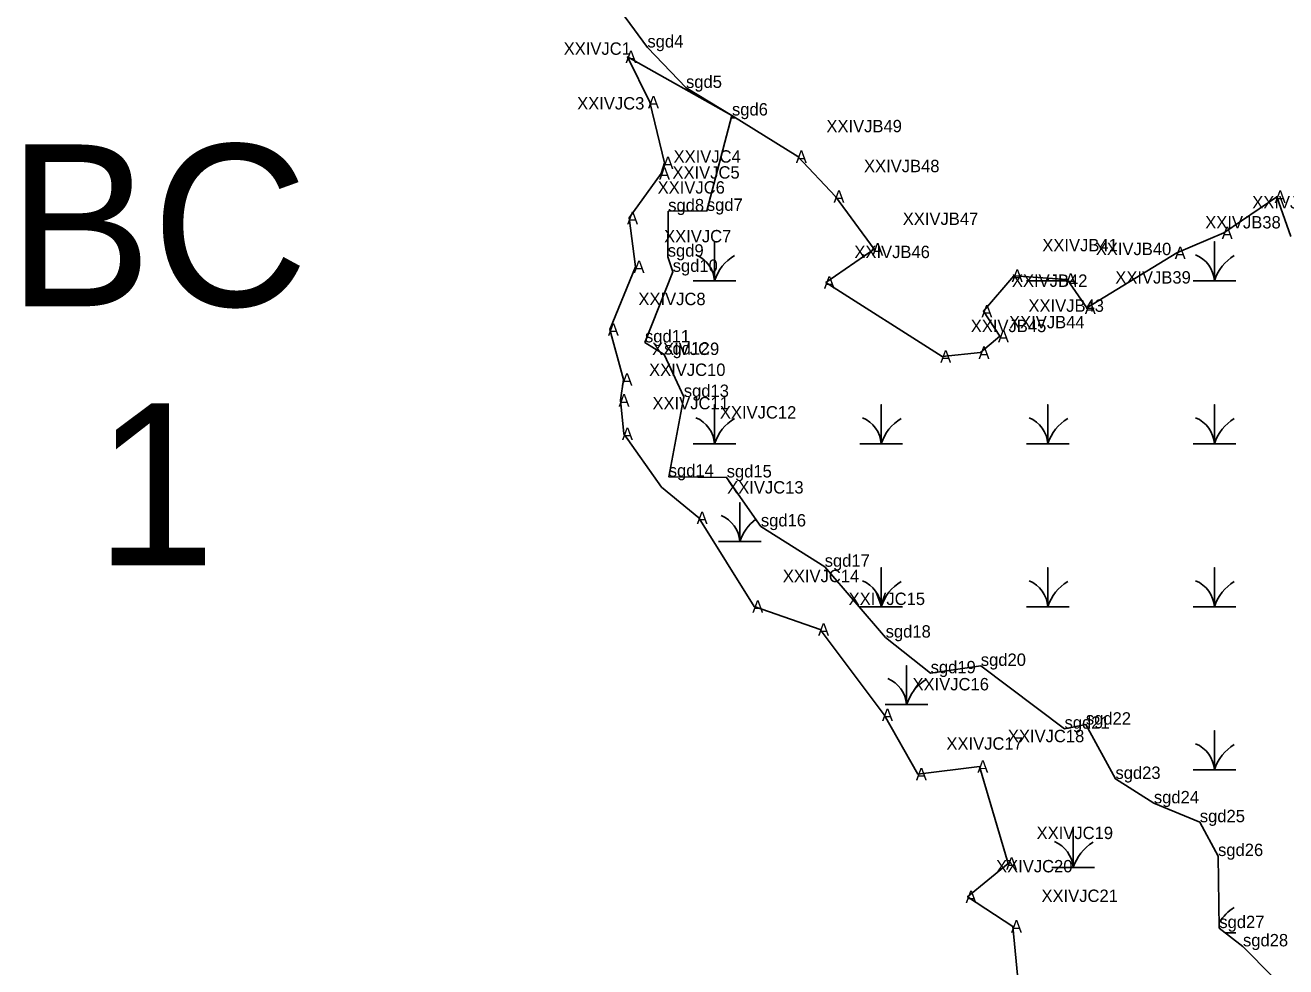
# Model space of a CAD drawing. Extents: x 2072529 to 2268796, y 436423 to 470406.
# Drawn here: x 2262934 to 2263443, y 442276 to 442656 of the extents above; entities that cross this region are included whole.
import ezdxf

# ---------------------------------------------------------------- set-up
doc = ezdxf.new("R2010")
doc.units = 0
for name, color, linetype in [('Default', 7, 'Continuous'), ('Exist Environmental Wetland Boundary', 7, 'Continuous'), ('Exist Environmental Wetland Boundary Cogo Comment', 7, 'Continuous'), ('Exist Hydro Jurisdictional Stream or Body of Water NEU Mitigable', 7, 'Continuous'), ('Exist Hydro Jurisdictional Stream or Body of Water NEU Mitigable Cogo Comment', 7, 'Continuous'), ('Exist Hydro Swamp or Marsh', 7, 'Continuous'), ('Old_Level_20', 7, 'Continuous')]:
    doc.layers.add(name, color=color, linetype=linetype)

msp = doc.modelspace()

# ---------------------------------------------------------------- linework, layer by layer
at = {"layer": 'Exist Environmental Wetland Boundary'}
for points in [[(2263337.27, 442247.02), (2263333.08, 442291.93), (2263314.75, 442303.87), (2263331.11, 442317.31), (2263319.51, 442356.42), (2263294.7, 442353.4), (2263281.02, 442377.34), (2263255.23, 442411.81), (2263228.67, 442421.02), (2263206.21, 442456.82), (2263191.17, 442469.24), (2263176.05, 442490.8), (2263174.68, 442504.28), (2263175.87, 442512.74), (2263170.37, 442532.86), (2263180.75, 442558.21), (2263178.14, 442577.9), (2263191.02, 442595.84), (2263192.42, 442600.14), (2263186.56, 442624.69), (2263177.46, 442642.93), (2263219.65, 442619.26)], [(2263219.65, 442619.26), (2263246.26, 442602.65), (2263261.44, 442586.54), (2263277.08, 442565.24), (2263257.55, 442551.85), (2263304.53, 442521.97), (2263320, 442523.53), (2263327.82, 442530.17), (2263321.14, 442540.25), (2263333.41, 442554.6), (2263354.99, 442553.06), (2263362.88, 442541.58), (2263399.18, 442563.81), (2263418.15, 442571.91), (2263439.54, 442586.49), (2263445.26, 442570.44)]]:
    msp.add_lwpolyline(points, dxfattribs=at)
at = {"layer": 'Exist Hydro Jurisdictional Stream or Body of Water NEU Mitigable'}
msp.add_lwpolyline([(2263450.02, 442259.32), (2263425.93, 442283.85), (2263416.37, 442291.22), (2263415.86, 442320.31), (2263408.5, 442333.96), (2263389.96, 442341.59), (2263374.45, 442351.45), (2263362.51, 442373.37), (2263353.9, 442371.72), (2263320.1, 442397.07), (2263299.85, 442394.07), (2263281.69, 442408.5), (2263257.08, 442437.09), (2263231.33, 442453.36), (2263217.51, 442473.14), (2263194.13, 442473.46), (2263200.21, 442505.64), (2263192.3, 442522.77), (2263184.54, 442527.66), (2263195.72, 442556.14), (2263193.73, 442562.27), (2263193.91, 442580.58), (2263209.51, 442580.76), (2263219.65, 442619.26), (2263201.1, 442630.39), (2263185.52, 442646.71), (2263169.42, 442668.77)], dxfattribs=at)
at = {"layer": 'Exist Hydro Swamp or Marsh'}
for points in [[(2263219.41, 442618.37), (2263221.08, 442618.37)], [(2263204.04, 442552.57), (2263212.64, 442552.57), (2263212.64, 442568.35), (2263212.64, 442552.57), (2263221.24, 442552.57)], [(2263405.79, 442552.57), (2263414.39, 442552.57), (2263414.39, 442568.35), (2263414.39, 442552.57), (2263422.99, 442552.57)], [(2263338.54, 442552.57), (2263347.14, 442552.57), (2263347.14, 442553.62)], [(2263347.14, 442553.62), (2263347.14, 442552.57), (2263355.33, 442552.57)], [(2263204.04, 442486.77), (2263212.64, 442486.77), (2263212.64, 442502.55), (2263212.64, 442486.77), (2263221.24, 442486.77)], [(2263271.29, 442486.77), (2263279.89, 442486.77), (2263279.89, 442502.55), (2263279.89, 442486.77), (2263288.49, 442486.77)], [(2263338.54, 442486.77), (2263347.14, 442486.77), (2263347.14, 442502.55), (2263347.14, 442486.77), (2263355.74, 442486.77)], [(2263405.79, 442486.77), (2263414.39, 442486.77), (2263414.39, 442502.55), (2263414.39, 442486.77), (2263422.99, 442486.77)], [(2263214.27, 442447.25), (2263222.87, 442447.25), (2263222.87, 442463.03), (2263222.87, 442447.25), (2263231.47, 442447.25)], [(2263271.29, 442420.97), (2263279.89, 442420.97), (2263279.89, 442436.75), (2263279.89, 442420.97), (2263288.49, 442420.97)], [(2263338.54, 442420.97), (2263347.14, 442420.97), (2263347.14, 442436.75), (2263347.14, 442420.97), (2263355.74, 442420.97)], [(2263405.79, 442420.97), (2263414.39, 442420.97), (2263414.39, 442436.75), (2263414.39, 442420.97), (2263422.99, 442420.97)], [(2263281.52, 442381.45), (2263290.12, 442381.45), (2263290.12, 442397.23), (2263290.12, 442381.45), (2263298.72, 442381.45)], [(2263405.79, 442355.17), (2263414.39, 442355.17), (2263414.39, 442370.95), (2263414.39, 442355.17), (2263422.99, 442355.17)], [(2263348.77, 442315.65), (2263357.37, 442315.65), (2263357.37, 442331.43), (2263357.37, 442315.65), (2263365.97, 442315.65)], [(2263418.78, 442289.37), (2263422.99, 442289.37)]]:
    msp.add_lwpolyline(points, dxfattribs=at)
for centre, radius, start, end in [((2263200.37, 442551.68), 12.3, 4.1403, 67.535), ((2263267.62, 442551.68), 12.3, 62.7805, 67.535), ((2263402.12, 442551.68), 12.3, 4.1403, 67.535), ((2263230.88, 442546.51), 19.22, 122.1274, 161.6222), ((2263432.63, 442546.51), 19.22, 122.1274, 161.6222), ((2263334.87, 442551.68), 12.3, 4.1403, 9.0983), ((2263365.38, 442546.51), 19.22, 158.3817, 161.6222), ((2263200.37, 442485.88), 12.3, 4.1403, 67.535), ((2263230.88, 442480.71), 19.22, 122.1274, 161.6222), ((2263267.62, 442485.88), 12.3, 4.1403, 67.535), ((2263298.13, 442480.71), 19.22, 122.1274, 161.6222), ((2263334.87, 442485.88), 12.3, 4.1403, 67.535), ((2263365.38, 442480.71), 19.22, 122.1274, 161.6222), ((2263402.12, 442485.88), 12.3, 4.1403, 67.535), ((2263432.63, 442480.71), 19.22, 122.1274, 161.6222), ((2263210.6, 442446.36), 12.3, 4.1403, 67.535), ((2263241.11, 442441.19), 19.22, 128.0642, 161.6222), ((2263267.62, 442420.08), 12.3, 4.1403, 67.535), ((2263298.13, 442414.91), 19.22, 122.1274, 161.6222), ((2263334.87, 442420.08), 12.3, 4.1403, 67.535), ((2263365.38, 442414.91), 19.22, 122.1274, 161.6222), ((2263402.12, 442420.08), 12.3, 4.1403, 67.535), ((2263432.63, 442414.91), 19.22, 122.1274, 161.6222), ((2263277.85, 442380.56), 12.3, 4.1403, 67.535), ((2263308.36, 442375.39), 19.22, 122.1274, 161.6222), ((2263402.12, 442354.28), 12.3, 4.1403, 67.535), ((2263432.63, 442349.11), 19.22, 122.1274, 161.6222), ((2263345.1, 442314.76), 12.3, 4.1403, 67.535), ((2263375.61, 442309.59), 19.22, 122.1274, 161.6222), ((2263432.63, 442283.31), 19.22, 122.1274, 147.9875)]:
    msp.add_arc(centre, radius, start, end, dxfattribs=at)
at = {"layer": 'Old_Level_20'}
for p, q in [((2263185.52, 442646.71), (2263185.52, 442646.71)), ((2263201.1, 442630.39), (2263201.1, 442630.39)), ((2263201.1, 442630.39), (2263201.1, 442630.39)), ((2263219.65, 442619.26), (2263219.65, 442619.26)), ((2263193.91, 442580.58), (2263193.91, 442580.58)), ((2263209.51, 442580.76), (2263209.51, 442580.76)), ((2263209.51, 442580.76), (2263209.51, 442580.76)), ((2263193.73, 442562.27), (2263193.73, 442562.27)), ((2263193.73, 442562.27), (2263193.73, 442562.27)), ((2263195.72, 442556.14), (2263195.72, 442556.14)), ((2263184.54, 442527.66), (2263184.54, 442527.66)), ((2263184.54, 442527.66), (2263184.54, 442527.66)), ((2263192.3, 442522.77), (2263192.3, 442522.77)), ((2263200.21, 442505.64), (2263200.21, 442505.64)), ((2263200.21, 442505.64), (2263200.21, 442505.64)), ((2263194.13, 442473.46), (2263194.13, 442473.46)), ((2263217.51, 442473.14), (2263217.51, 442473.14)), ((2263217.51, 442473.14), (2263217.51, 442473.14)), ((2263231.33, 442453.36), (2263231.33, 442453.36)), ((2263257.08, 442437.09), (2263257.08, 442437.09)), ((2263257.08, 442437.09), (2263257.08, 442437.09)), ((2263281.69, 442408.5), (2263281.69, 442408.5)), ((2263320.1, 442397.07), (2263320.1, 442397.07)), ((2263299.85, 442394.07), (2263299.85, 442394.07)), ((2263299.85, 442394.07), (2263299.85, 442394.07)), ((2263353.9, 442371.72), (2263353.9, 442371.72)), ((2263353.9, 442371.72), (2263353.9, 442371.72)), ((2263362.51, 442373.37), (2263362.51, 442373.37)), ((2263374.45, 442351.45), (2263374.45, 442351.45)), ((2263374.45, 442351.45), (2263374.45, 442351.45)), ((2263389.96, 442341.59), (2263389.96, 442341.59)), ((2263408.5, 442333.96), (2263408.5, 442333.96)), ((2263408.5, 442333.96), (2263408.5, 442333.96)), ((2263415.86, 442320.31), (2263415.86, 442320.31)), ((2263416.37, 442291.22), (2263416.37, 442291.22)), ((2263416.37, 442291.22), (2263416.37, 442291.22)), ((2263425.93, 442283.85), (2263425.93, 442283.85))]:
    msp.add_line(p, q, dxfattribs=at)

# ---------------------------------------------------------------- texts
at = {"layer": 'Default'}
for s, p in [('BC', (2262927.2, 442542.24)), ('1', (2262962.67, 442437.7))]:
    msp.add_text(s, height=65.34, dxfattribs=at).set_placement(p)
at = {"layer": 'Exist Environmental Wetland Boundary Cogo Comment'}
for s, p in [('XXIVJC1 ', (2263151.72, 442643.76)), ('XXIVJC3 ', (2263157.16, 442621.69)), ('XXIVJB49 ', (2263257.77, 442612.49)), ('XXIVJC4 ', (2263196.08, 442600.23)), ('XXIVJC5 ', (2263195.63, 442593.78)), ('XXIVJB48 ', (2263272.95, 442596.38)), ('XXIVJC6 ', (2263189.65, 442587.74)), ('XXIVJB37 ', (2263429.66, 442581.75)), ('XXIVJB47 ', (2263288.59, 442575.08)), ('XXIVJB38 ', (2263410.69, 442573.66)), ('XXIVJC7 ', (2263192.26, 442568.05)), ('XXIVJB41 ', (2263344.92, 442564.44)), ('XXIVJB40 ', (2263366.5, 442562.9)), ('XXIVJB46 ', (2263269.06, 442561.7)), ('XXIVJB42 ', (2263332.65, 442550.09)), ('XXIVJB39 ', (2263374.39, 442551.42)), ('XXIVJC8 ', (2263181.88, 442542.7)), ('XXIVJB43 ', (2263339.33, 442540.01)), ('XXIVJB44 ', (2263331.51, 442533.37)), ('XXIVJB45 ', (2263316.04, 442531.81)), ('XXIVJC9 ', (2263187.38, 442522.58)), ('XXIVJC10 ', (2263186.19, 442514.12)), ('XXIVJC11 ', (2263187.56, 442500.65)), ('XXIVJC12 ', (2263214.78, 442496.93)), ('XXIVJC13 ', (2263217.72, 442466.66)), ('XXIVJC14 ', (2263240.18, 442430.86)), ('XXIVJC16 ', (2263292.53, 442387.19)), ('XXIVJC18 ', (2263331.02, 442366.26)), ('XXIVJC17 ', (2263306.21, 442363.24)), ('XXIVJC19 ', (2263342.62, 442327.15)), ('XXIVJC20 ', (2263326.26, 442313.72)), ('XXIVJC21 ', (2263344.59, 442301.77))]:
    msp.add_text(s, height=5, dxfattribs=at).set_placement(p)
at = {"layer": 'Exist Hydro Jurisdictional Stream or Body of Water NEU Mitigable Cogo Comment'}
for s, p in [('sgd4', (2263185.52, 442646.71)), ('sgd5', (2263201.1, 442630.39)), ('sgd6', (2263219.65, 442619.26)), ('sgd8', (2263193.91, 442580.58)), ('sgd7', (2263209.51, 442580.76)), ('sgd9', (2263193.73, 442562.27)), ('sgd10', (2263195.72, 442556.14)), ('sgd11', (2263184.54, 442527.66)), ('sgd12', (2263192.3, 442522.77)), ('sgd13', (2263200.21, 442505.64)), ('sgd14', (2263194.13, 442473.46)), ('sgd15', (2263217.51, 442473.14)), ('sgd16', (2263231.33, 442453.36)), ('sgd17', (2263257.08, 442437.09)), ('XXIVJC15 ', (2263266.74, 442421.65)), ('sgd18', (2263281.69, 442408.5)), ('sgd20', (2263320.1, 442397.07)), ('sgd19', (2263299.85, 442394.07)), ('sgd21', (2263353.9, 442371.72)), ('sgd22', (2263362.51, 442373.37)), ('sgd23', (2263374.45, 442351.45)), ('sgd24', (2263389.96, 442341.59)), ('sgd25', (2263408.5, 442333.96)), ('sgd26', (2263415.86, 442320.31)), ('sgd27', (2263416.37, 442291.22)), ('sgd28', (2263425.93, 442283.85))]:
    msp.add_text(s, height=5, dxfattribs=at).set_placement(p)
at = {"layer": 'Old_Level_20'}
for p in [(2263176.63, 442640.43), (2263185.73, 442622.19), (2263245.42, 442600.15), (2263191.59, 442597.64), (2263190.19, 442593.33), (2263260.61, 442584.04), (2263438.71, 442583.99), (2263177.3, 442575.39), (2263417.32, 442569.41), (2263276.24, 442562.74), (2263398.35, 442561.31), (2263179.92, 442555.71), (2263256.72, 442549.35), (2263332.57, 442552.1), (2263354.16, 442550.56), (2263320.31, 442537.75), (2263362.05, 442539.08), (2263169.54, 442530.36), (2263326.99, 442527.66), (2263303.7, 442519.47), (2263319.16, 442521.02), (2263175.04, 442510.24), (2263173.85, 442501.78), (2263175.22, 442488.3), (2263205.38, 442454.32), (2263227.83, 442418.52), (2263254.4, 442409.31), (2263280.19, 442374.84), (2263293.87, 442350.9), (2263318.68, 442353.92), (2263330.28, 442314.81), (2263313.92, 442301.37), (2263332.25, 442289.43)]:
    msp.add_text('A', height=5, dxfattribs=at).set_placement(p)

doc.saveas('drawing.dxf')
